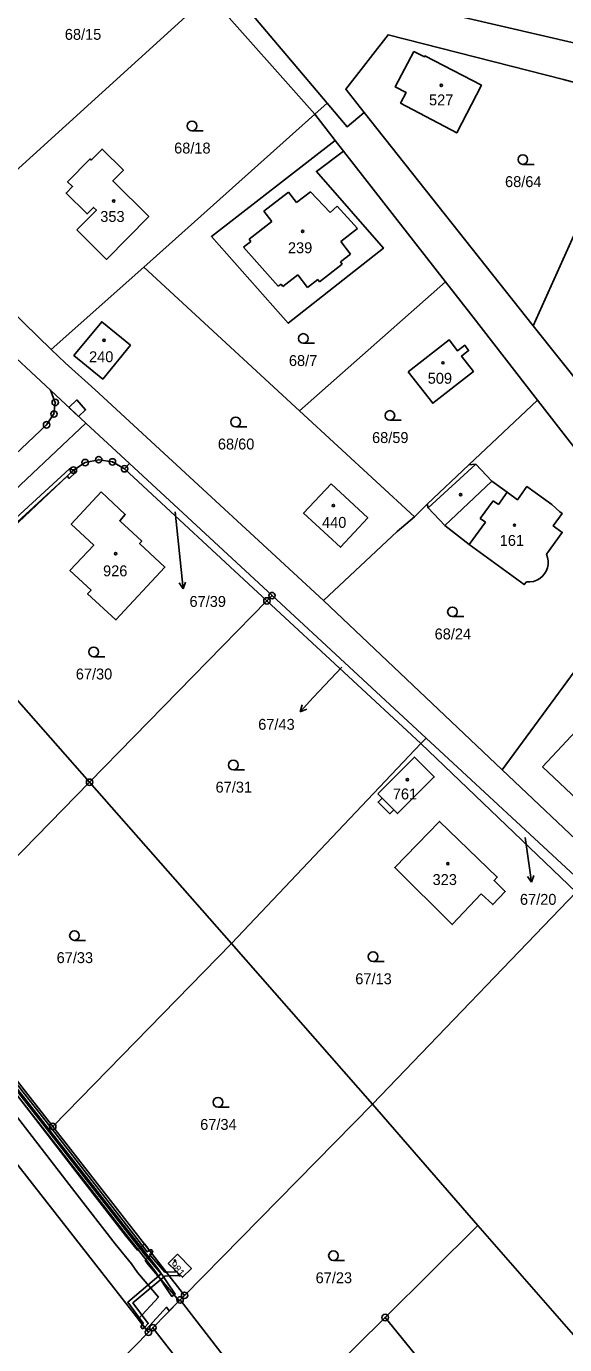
# Model space of a CAD drawing. Extents: x -725728 to -720881, y -1068679 to -1063504.
# Drawn here: x -724240.4 to -724156.4, y -1067604 to -1067398.3 of the extents above; entities that cross this region are included whole.
import ezdxf

# ---------------------------------------------------------------- set-up
doc = ezdxf.new("R2010")
doc.units = 0
for name, color, linetype in [('Hranice parcel', 7, 'Continuous'), ('Parcelní čísla', 7, 'Continuous'), ('Pop  PČ popisy', 7, 'Continuous'), ('Vnitřní kresba', 7, 'Continuous'), ('Věcná břemena k části', 7, 'Continuous'), ('Značky bodu BP', 7, 'Continuous'), ('Značky budov', 7, 'Continuous'), ('Značky kultur', 7, 'Continuous')]:
    doc.layers.add(name, color=color, linetype=linetype)

# ---------------------------------------------------------------- blocks, each defined once
blk = doc.blocks.new('4.02_3')
at = {"layer": 'Značky budov'}
blk.add_circle((-0.001, 0), 0.0175, dxfattribs=at)
blk = doc.blocks.new('4.02_2')
at = {"layer": 'Značky budov'}
blk.add_circle((0, 0), 0.0117, dxfattribs=at)
blk = doc.blocks.new('4.02_4')
at = {"layer": 'Značky budov'}
blk.add_circle((-0.001, 0), 0.0175, dxfattribs=at)
blk = doc.blocks.new('1029_122')
at = {"layer": 'Pop  PČ popisy'}
for p, q in [((0, 0), (-0.205, -0.22)), ((-0.205, -0.22), (-0.173, -0.112)), ((-0.205, -0.22), (-0.1, -0.18))]:
    blk.add_line(p, q, dxfattribs=at)
blk = doc.blocks.new('1029_123')
at = {"layer": 'Pop  PČ popisy'}
for p, q in [((0, 0), (0.031, -0.298)), ((0.031, -0.298), (-0.029, -0.204)), ((0.031, -0.298), (0.071, -0.194))]:
    blk.add_line(p, q, dxfattribs=at)
blk = doc.blocks.new('1029_134')
at = {"layer": 'Pop  PČ popisy'}
for p, q in [((0.042, -0.297), (-0.022, -0.205)), ((0, 0), (0.042, -0.297)), ((0.042, -0.297), (0.077, -0.191))]:
    blk.add_line(p, q, dxfattribs=at)
blk = doc.blocks.new('3.04_2')
at = {"layer": 'Značky kultur'}
blk.add_line((0.001, 0), (0.176, 0), dxfattribs=at)
blk.add_circle((0.001, 0.075), 0.075, dxfattribs=at)
blk = doc.blocks.new('3.04_3')
at = {"layer": 'Značky kultur'}
blk.add_line((0.001, 0), (0.176, 0), dxfattribs=at)
blk.add_circle((0.001, 0.075), 0.075, dxfattribs=at)
blk = doc.blocks.new('1.05_1')
at = {"layer": 'Značky bodu BP'}
for radius in [0.05, 0.00303]:
    blk.add_circle((0, 0), radius, dxfattribs=at)
blk = doc.blocks.new('1.05_2')
at = {"layer": 'Značky bodu BP'}
for radius in [0.05, 0.00303]:
    blk.add_circle((0, 0), radius, dxfattribs=at)

msp = doc.modelspace()

# ---------------------------------------------------------------- linework, layer by layer
at = {"layer": 'Hranice parcel'}
for p, q in [((-724193.46, -1067410.3), (-724212.77, -1067387.5)), ((-724254.08, -1067431.8), (-724211.88, -1067393.47)), ((-724211.88, -1067393.47), (-724195.39, -1067412.03)), ((-724195.39, -1067412.03), (-724193.46, -1067410.3)), ((-724195.39, -1067412.03), (-724222.04, -1067435.92)), ((-724192.19, -1067416.13), (-724195.39, -1067412.03)), ((-724161.29, -1067445.04), (-724187.65, -1067411.76)), ((-724190.9, -1067417.79), (-724192.19, -1067416.13)), ((-724174.98, -1067438.19), (-724190.9, -1067417.79)), ((-724161.29, -1067445.04), (-724153.78, -1067428.43)), ((-724236.64, -1067455.1), (-724260.49, -1067432.85)), ((-724254.08, -1067431.8), (-724236.55, -1067448.73)), ((-724236.55, -1067448.73), (-724222.04, -1067435.92)), ((-724222.04, -1067435.92), (-724197.76, -1067458.3)), ((-724197.76, -1067458.3), (-724174.98, -1067438.19)), ((-724231.13, -1067460.24), (-724236.64, -1067455.1)), ((-724236.64, -1067455.1), (-724235.89, -1067456.99)), ((-724160.58, -1067456.66), (-724171.31, -1067466.73)), ((-724197.76, -1067458.3), (-724179.8, -1067474.82)), ((-724231.13, -1067460.24), (-724325.34, -1067549.13)), ((-724224.32, -1067466.53), (-724231.13, -1067460.24)), ((-724225.07, -1067467.34), (-724224.32, -1067466.53)), ((-724202.85, -1067487.95), (-724225.07, -1067467.34)), ((-724224.32, -1067466.53), (-724202.05, -1067487.13)), ((-724171.31, -1067466.73), (-724177.83, -1067472.86)), ((-724177.83, -1067472.86), (-724179.8, -1067474.82)), ((-724255.1, -1067488.35), (-724230.53, -1067516.24)), ((-724202.85, -1067487.95), (-724230.53, -1067516.24)), ((-724202.85, -1067487.95), (-724202.05, -1067487.13)), ((-724178.83, -1067510.22), (-724202.85, -1067487.95)), ((-724202.05, -1067487.13), (-724177.98, -1067509.38)), ((-724194.02, -1067487.9), (-724166.12, -1067514.3)), ((-724178.83, -1067510.22), (-724208.36, -1067541.41)), ((-724177.98, -1067509.38), (-724178.83, -1067510.22)), ((-724154.57, -1067533.36), (-724178.83, -1067510.22)), ((-724166.12, -1067514.3), (-724144.48, -1067534.79)), ((-724230.53, -1067516.24), (-724257.06, -1067543.36)), ((-724230.53, -1067516.24), (-724208.36, -1067541.41)), ((-724154.57, -1067533.36), (-724186.38, -1067566.44)), ((-724236.28, -1067569.93), (-724208.36, -1067541.41)), ((-724208.36, -1067541.41), (-724186.38, -1067566.44)), ((-724236.28, -1067569.93), (-724257.06, -1067543.36)), ((-724215.7, -1067596.27), (-724186.38, -1067566.44)), ((-724186.38, -1067566.44), (-724169.9, -1067585.37)), ((-724215.7, -1067596.27), (-724236.28, -1067569.93)), ((-724244.5, -1067572.41), (-724221.34, -1067602.03)), ((-724184.38, -1067599.73), (-724169.9, -1067585.37)), ((-724169.9, -1067585.37), (-724138.21, -1067621.7)), ((-724216.4, -1067596.99), (-724220.64, -1067601.32)), ((-724216.4, -1067596.99), (-724215.7, -1067596.27)), ((-724201.31, -1067616.41), (-724216.4, -1067596.99)), ((-724201.31, -1067616.41), (-724184.38, -1067599.73)), ((-724157.3, -1067632.92), (-724184.38, -1067599.73)), ((-724221.34, -1067602.03), (-724220.64, -1067601.32)), ((-724220.64, -1067601.32), (-724201.82, -1067625.41)), ((-724221.34, -1067602.03), (-724243.6, -1067624.74))]:
    msp.add_line(p, q, dxfattribs=at)
for points in [[(-724041.46, -1067435.09), (-724154.53, -1067401.02), (-724212.77, -1067387.5)], [(-724187.65, -1067411.76), (-724190.55, -1067408.11), (-724183.94, -1067399.64), (-724156.54, -1067406.63), (-724144.9, -1067409.76)], [(-724179.92, -1067402.24), (-724178.26, -1067403.1), (-724178.17, -1067402.94), (-724169.36, -1067407.52), (-724173.22, -1067414.96), (-724181.99, -1067410.31), (-724181.13, -1067408.65), (-724182.8, -1067407.78), (-724179.92, -1067402.24)], [(-724187.65, -1067411.76), (-724190.33, -1067414), (-724193.46, -1067410.3)], [(-724192.19, -1067416.13), (-724211.52, -1067431.13), (-724199.52, -1067444.64), (-724184.67, -1067432.95), (-724195.13, -1067420.97), (-724190.9, -1067417.79)], [(-724232.51, -1067430.06), (-724229.46, -1067427.03), (-724229.91, -1067426.58), (-724230.91, -1067427.59), (-724234.19, -1067424.35), (-724233.19, -1067423.34), (-724233.96, -1067422.58), (-724230.44, -1067419.02), (-724230.27, -1067419.2), (-724228.58, -1067417.49), (-724225.25, -1067420.78), (-724226.91, -1067422.45), (-724221.29, -1067428), (-724227.91, -1067434.7), (-724232.51, -1067430.06)], [(-724174.98, -1067438.19), (-724171.03, -1067443.25), (-724160.58, -1067456.66)], [(-724224.16, -1067448.09), (-724228.64, -1067444.42), (-724232.97, -1067449.67), (-724228.48, -1067453.35), (-724224.16, -1067448.09)], [(-724139.45, -1067468.51), (-724145.23, -1067465.12), (-724161.29, -1067445.04)], [(-724180.8, -1067452.2), (-724174.42, -1067447.22), (-724173.08, -1067448.95), (-724171.97, -1067448.09), (-724171.35, -1067448.9), (-724172.46, -1067449.76), (-724170.6, -1067452.17), (-724176.95, -1067457.12), (-724180.8, -1067452.2)], [(-724236.55, -1067448.73), (-724234.32, -1067450.81), (-724229.73, -1067454.97), (-724194.02, -1067487.9)], [(-724235.89, -1067456.99), (-724236.09, -1067458.8), (-724237.24, -1067460.49), (-724262.63, -1067484.45)], [(-724160.58, -1067456.66), (-724149.83, -1067470.45), (-724138.44, -1067476.61)], [(-724255.1, -1067488.35), (-724233.05, -1067467.55), (-724231.22, -1067466.38), (-724229.1, -1067465.93), (-724226.96, -1067466.27), (-724225.07, -1067467.34)], [(-724159.21, -1067480.67), (-724156.74, -1067477.27), (-724158.14, -1067476.25), (-724156.75, -1067474.34), (-724157.1, -1067474.08), (-724158.39, -1067472.93), (-724162.25, -1067470.13), (-724163.74, -1067472.18), (-724165.34, -1067471.02), (-724167.73, -1067469.29), (-724170.25, -1067466.61), (-724171.31, -1067466.73)], [(-724192.83, -1067469.71), (-724187.1, -1067475.02), (-724191.34, -1067479.59), (-724197.11, -1067474.26), (-724192.83, -1067469.71)], [(-724228.74, -1067470.96), (-724224.96, -1067474.49), (-724225.83, -1067475.44), (-724222.39, -1067478.63), (-724222.72, -1067479.02), (-724218.78, -1067482.67), (-724226.42, -1067490.91), (-724230.83, -1067486.83), (-724230.29, -1067486.28), (-724233.6, -1067483.23), (-724229.87, -1067479.25), (-724233.4, -1067475.97), (-724228.74, -1067470.96)], [(-724177.83, -1067472.86), (-724177.66, -1067473.45), (-724175.07, -1067476.18), (-724171.26, -1067479.18), (-724162.66, -1067485.42), (-724162.34, -1067484.98)], [(-724179.8, -1067474.82), (-724182.53, -1067477.13), (-724194.02, -1067487.9)], [(-724162.34, -1067484.98), (-724161.79, -1067485), (-724161.24, -1067484.92), (-724160.72, -1067484.74), (-724160.24, -1067484.47), (-724159.82, -1067484.12), (-724159.54, -1067483.8), (-724159.25, -1067483.34), (-724159.05, -1067482.82), (-724158.94, -1067482.28), (-724158.93, -1067481.73), (-724159.02, -1067481.19), (-724159.21, -1067480.67)], [(-724166.12, -1067514.3), (-724156.04, -1067500.57), (-724150.29, -1067492.79)], [(-724159.8, -1067513.82), (-724144.56, -1067528.18), (-724137.92, -1067521.13), (-724153.08, -1067506.61), (-724159.8, -1067513.82)], [(-724154.57, -1067533.36), (-724153.38, -1067532.12), (-724177.98, -1067509.38)], [(-724185.52, -1067518.05), (-724184.86, -1067518.7), (-724185.49, -1067519.34), (-724183.68, -1067521.16), (-724183.05, -1067520.53), (-724182.45, -1067521.13), (-724176.71, -1067515.41), (-724179.78, -1067512.31), (-724185.52, -1067518.05)], [(-724169.38, -1067533.62), (-724167.59, -1067535.32), (-724165.64, -1067533.29), (-724167.38, -1067531.55), (-724166.89, -1067531.04), (-724175.89, -1067522.35), (-724182.89, -1067529.56), (-724173.91, -1067538.43), (-724169.38, -1067533.62)], [(-724218.24, -1067591.3), (-724216.8, -1067589.86), (-724214.64, -1067592.07), (-724216.04, -1067593.46), (-724218.24, -1067591.3)]]:
    msp.add_lwpolyline(points, dxfattribs=at)
at = {"layer": 'Pop  PČ popisy'}
for p, q in [((-724217.19, -1067474.05), (-724216.24, -1067483.08)), ((-724191.17, -1067498.28), (-724195.62, -1067503.04)), ((-724162.55, -1067524.84), (-724161.97, -1067528.88))]:
    msp.add_line(p, q, dxfattribs=at)
at = {"layer": 'Vnitřní kresba'}
for p, q in [((-724203.33, -1067427.19), (-724199.45, -1067424.21)), ((-724199.45, -1067424.21), (-724198.25, -1067425.81)), ((-724198.25, -1067425.81), (-724196.05, -1067424.16)), ((-724196.05, -1067424.16), (-724192.98, -1067427.36)), ((-724192.98, -1067427.36), (-724191.86, -1067426.36)), ((-724191.86, -1067426.36), (-724188.73, -1067429.87)), ((-724205.61, -1067431.52), (-724202.09, -1067428.79)), ((-724202.09, -1067428.79), (-724203.33, -1067427.19)), ((-724188.73, -1067429.87), (-724191.32, -1067431.87)), ((-724206.49, -1067432.78), (-724205.33, -1067431.88)), ((-724201.07, -1067438.86), (-724206.49, -1067432.78)), ((-724205.33, -1067431.88), (-724205.61, -1067431.52)), ((-724191.32, -1067431.87), (-724189.79, -1067433.85)), ((-724191.36, -1067435.08), (-724189.79, -1067433.85)), ((-724191.09, -1067435.43), (-724191.36, -1067435.08)), ((-724198.03, -1067437.1), (-724200.36, -1067438.91)), ((-724196.5, -1067439.08), (-724198.03, -1067437.1)), ((-724191.09, -1067435.43), (-724194.64, -1067438.2)), ((-724200.63, -1067438.56), (-724201.07, -1067438.86)), ((-724200.36, -1067438.91), (-724200.63, -1067438.56)), ((-724194.92, -1067437.84), (-724196.5, -1067439.08)), ((-724194.64, -1067438.2), (-724194.92, -1067437.84)), ((-724170.25, -1067466.61), (-724177.66, -1067473.45)), ((-724167.73, -1067469.29), (-724175.07, -1067476.18)), ((-724166.71, -1067472.91), (-724165.34, -1067471.02)), ((-724169.53, -1067475.1), (-724167.52, -1067472.32)), ((-724167.52, -1067472.32), (-724166.71, -1067472.91)), ((-724171.26, -1067479.18), (-724168.72, -1067475.68)), ((-724168.72, -1067475.68), (-724169.53, -1067475.1)), ((-724184.86, -1067518.7), (-724183.05, -1067520.53))]:
    msp.add_line(p, q, dxfattribs=at)
at = {"layer": 'Věcná břemena k části'}
for points in [[(-724233.77, -1067457.77), (-724232.26, -1067459.19), (-724231.14, -1067458.17), (-724232.52, -1067456.61)], [(-724233.05, -1067467.55), (-724234.05, -1067468.5), (-724233.71, -1067468.86), (-724232.71, -1067467.91)], [(-724286.46, -1067512.45), (-724282.99, -1067514.82), (-724280.77, -1067516.61), (-724276.89, -1067520.63), (-724273.68, -1067524.09), (-724265.86, -1067533.94), (-724254.51, -1067548.93), (-724242.64, -1067564.02), (-724230.92, -1067578.97), (-724225.8, -1067585.51), (-724220.36, -1067592.47), (-724217.67, -1067596.43), (-724217.17, -1067596.1), (-724219.88, -1067592.11), (-724225.32, -1067585.15), (-724230.44, -1067578.61), (-724242.16, -1067563.64), (-724254.03, -1067548.57), (-724265.38, -1067533.58), (-724273.22, -1067523.69), (-724276.45, -1067520.21), (-724280.37, -1067516.17), (-724282.63, -1067514.34), (-724286.01, -1067512.03)]]:
    msp.add_lwpolyline(points, close=True, dxfattribs=at)
for points in [[(-724256.02, -1067488.65), (-724234.05, -1067468.5), (-724233.05, -1067467.55), (-724233.66, -1067467.33), (-724256.87, -1067488.61)], [(-724257.24, -1067544.81), (-724236.87, -1067570.73), (-724221.82, -1067590.07), (-724219.34, -1067592.94), (-724224.58, -1067597.34), (-724222.16, -1067600.63), (-724222.3, -1067600.8), (-724222.51, -1067601.16), (-724222.28, -1067601.48), (-724221.93, -1067601.28), (-724221.38, -1067600.67), (-724223.76, -1067597.44), (-724218.8, -1067593.27), (-724218.07, -1067593.24), (-724216.33, -1067593.18), (-724216.92, -1067592.6), (-724218.52, -1067592.66), (-724218.78, -1067592.66), (-724221.15, -1067589.92), (-724220.83, -1067589.7), (-724220.68, -1067589.41), (-724220.89, -1067589.14), (-724221.2, -1067589.23), (-724221.53, -1067589.46), (-724236.39, -1067570.37), (-724256.56, -1067544.69)], [(-724243.33, -1067566.48), (-724232.85, -1067580.11), (-724226.52, -1067588.23), (-724223.96, -1067591.36), (-724223.04, -1067592.72), (-724219.77, -1067596.55), (-724222.92, -1067600.01), (-724221.68, -1067601.6), (-724218.5, -1067598.13), (-724218.08, -1067598.7), (-724216.54, -1067597.13), (-724221.4, -1067591.48), (-724221.83, -1067590.84), (-724220.74, -1067589.82), (-724221.98, -1067588.23), (-724223.04, -1067589.23), (-724224.92, -1067586.95), (-724231.23, -1067578.85), (-724241.71, -1067565.22)]]:
    msp.add_lwpolyline(points, dxfattribs=at)

# ---------------------------------------------------------------- block references
at = {"layer": 'Pop  PČ popisy', "xscale": 10, "yscale": 10}
for name, p in [('1029_123', (-724216.24, -1067483.08)), ('1029_122', (-724195.62, -1067503.04)), ('1029_134', (-724161.97, -1067528.88))]:
    msp.add_blockref(name, p, dxfattribs=at)
at = {"layer": 'Značky bodu BP', "xscale": 10, "yscale": 10}
for name, p in [('1.05_1', (-724235.89, -1067456.99)), ('1.05_1', (-724236.09, -1067458.8)), ('1.05_1', (-724237.24, -1067460.49)), ('1.05_2', (-724231.22, -1067466.38)), ('1.05_2', (-724229.1, -1067465.93)), ('1.05_1', (-724226.96, -1067466.27)), ('1.05_1', (-724233.05, -1067467.55)), ('1.05_1', (-724225.07, -1067467.34)), ('1.05_2', (-724202.05, -1067487.13)), ('1.05_1', (-724202.85, -1067487.95)), ('1.05_1', (-724230.53, -1067516.24)), ('1.05_2', (-724236.28, -1067569.93)), ('1.05_1', (-724216.4, -1067596.99)), ('1.05_1', (-724215.7, -1067596.27)), ('1.05_1', (-724184.38, -1067599.73)), ('1.05_1', (-724221.34, -1067602.03)), ('1.05_1', (-724220.64, -1067601.32))]:
    msp.add_blockref(name, p, dxfattribs=at)
at = {"layer": 'Značky budov', "xscale": 10, "yscale": 10}
for name, p in [('4.02_3', (-724175.62, -1067407.55)), ('4.02_3', (-724226.75, -1067425.58)), ('4.02_3', (-724197.26, -1067430.32)), ('4.02_3', (-724228.26, -1067447.31)), ('4.02_3', (-724175.35, -1067450.82)), ('4.02_4', (-724172.6, -1067471.39)), ('4.02_3', (-724192.45, -1067473.08)), ('4.02_4', (-724164.18, -1067476.14)), ('4.02_3', (-724226.45, -1067480.6)), ('4.02_3', (-724180.9, -1067515.85)), ('4.02_3', (-724174.59, -1067528.95)), ('4.02_2', (-724217.19, -1067590.86))]:
    msp.add_blockref(name, p, dxfattribs=at)
at = {"layer": 'Značky kultur', "xscale": 10, "yscale": 10}
for name, p in [('3.04_2', (-724214.56, -1067414.62)), ('3.04_2', (-724162.9, -1067419.86)), ('3.04_2', (-724197.17, -1067447.77)), ('3.04_2', (-724207.73, -1067460.79)), ('3.04_2', (-724183.66, -1067459.78)), ('3.04_3', (-724173.89, -1067490.41)), ('3.04_3', (-724229.91, -1067496.66)), ('3.04_2', (-724208.09, -1067514.3)), ('3.04_3', (-724232.9, -1067540.9)), ('3.04_2', (-724186.28, -1067544.19)), ('3.04_3', (-724210.49, -1067566.91)), ('3.04_2', (-724192.47, -1067590.83))]:
    msp.add_blockref(name, p, dxfattribs=at)

# ---------------------------------------------------------------- texts
at = {"layer": 'Parcelní čísla'}
for s, p in [('68/15', (-724234.39, -1067400.44)), ('527', (-724177.54, -1067410.66)), ('68/18', (-724217.33, -1067418.17)), ('68/64', (-724165.67, -1067423.41)), ('353', (-724228.86, -1067428.84)), ('239', (-724199.56, -1067433.72)), ('240', (-724230.61, -1067450.72)), ('68/7', (-724199.41, -1067451.32)), ('509', (-724177.74, -1067454.08)), ('68/59', (-724186.43, -1067463.33)), ('68/60', (-724210.5, -1067464.34)), ('440', (-724194.24, -1067476.56)), ('161', (-724166.5, -1067479.37)), ('926', (-724228.42, -1067484.12)), ('67/39', (-724214.93, -1067488.89)), ('68/24', (-724176.66, -1067493.96)), ('67/30', (-724232.68, -1067500.21)), ('67/43', (-724204.2, -1067508.06)), ('67/31', (-724210.86, -1067517.85)), ('761', (-724183.19, -1067518.92)), ('323', (-724176.98, -1067532.27)), ('67/20', (-724163.34, -1067535.36)), ('67/33', (-724235.67, -1067544.45)), ('67/13', (-724189.05, -1067547.74)), ('67/34', (-724213.26, -1067570.46)), ('67/23', (-724195.24, -1067594.38))]:
    msp.add_text(s, height=1.7, dxfattribs=at).set_placement(p)
msp.add_text('981', height=1.14, rotation=311, dxfattribs=at).set_placement((-724218.08, -1067591.55))

doc.saveas('drawing.dxf')
